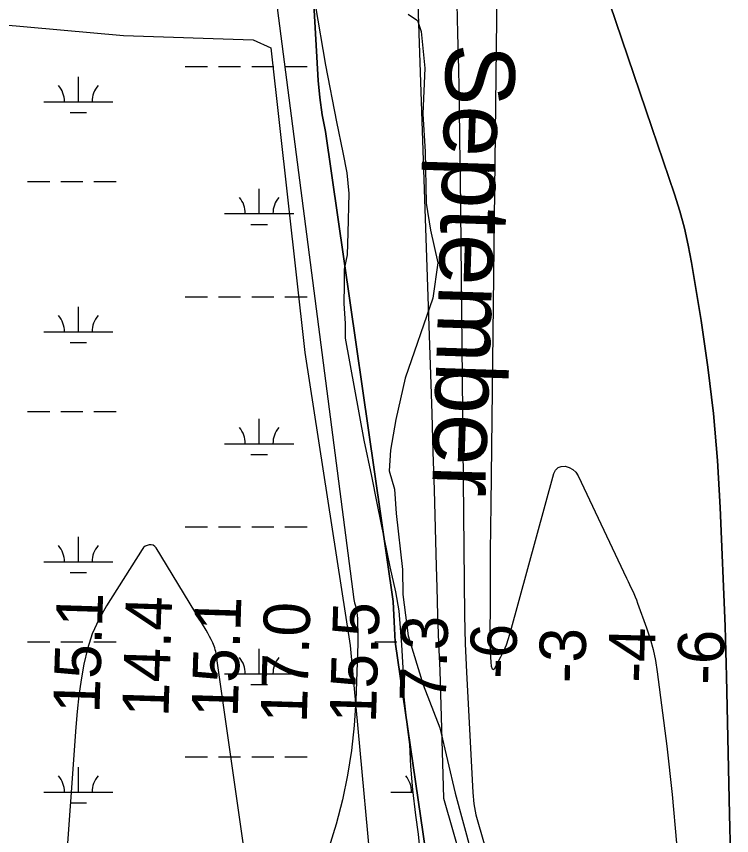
# Model space of a CAD drawing. Extents: x 3535183 to 3573198, y 534952 to 560562.
# Drawn here: x 3550964 to 3551998, y 553360 to 554544 of the extents above; entities that cross this region are included whole.
import ezdxf

# ---------------------------------------------------------------- set-up
doc = ezdxf.new("R2010")
doc.units = 0
for name, color, linetype in [('V-RIVR-EDGE', 7, 'Continuous'), ('V-RIVR-IDEN', 7, 'Continuous'), ('V-RIVR-RANG', 7, 'Continuous'), ('V-SITE-VEGE', 7, 'Continuous'), ('V-TOPO-DPTH', 7, 'Continuous'), ('V-TOPO-MINR', 7, 'Continuous'), ('V-TOPO-WATR', 7, 'Continuous'), ('V-WETL-SWMP', 7, 'Continuous')]:
    doc.layers.add(name, color=color, linetype=linetype)

msp = doc.modelspace()

# ---------------------------------------------------------------- linework, layer by layer
at = {"layer": 'V-RIVR-EDGE'}
msp.add_lwpolyline([(3551530.5, 554547.3), (3551544.3, 554538.2), (3551549.6, 554522), (3551554.9, 554469.2), (3551551.7, 554403.1), (3551555.2, 554347.9), (3551556.8, 554274.1), (3551562.7, 554235), (3551573.4, 554187.6), (3551566.1, 554136.6), (3551526.2, 554020.8), (3551512.8, 553961.4), (3551504.9, 553917), (3551503, 553887), (3551510.8, 553860.6), (3551513.1, 553825.1), (3551522.5, 553744.1), (3551523, 553708), (3551530.7, 553648.6), (3551552.1, 553577.7), (3551576.6, 553515.2), (3551598.5, 553420.9), (3551621.1, 553337.4)], dxfattribs=at)
at = {"layer": 'V-SITE-VEGE'}
for p, q in [((3550919.7, 554534), (3551119, 554516.3)), ((3551119, 554516.3), (3551306.5, 554510.2)), ((3551306.5, 554510.2), (3551332.3, 554498.6)), ((3551332.3, 554498.6), (3551381.4, 554058.2)), ((3551381.4, 554058.2), (3551446.8, 553634.3)), ((3551446.8, 553634.3), (3551486.5, 553205.6))]:
    msp.add_line(p, q, dxfattribs=at)
at = {"layer": 'V-TOPO-DPTH'}
for points in [[(3551644.3, 552729.7), (3551511.7, 553639.9), (3551510.5, 553668.9), (3551509.1, 553697.9), (3551410.9, 554377.3), (3551406.1, 554401.7), (3551402.9, 554426.5), (3551400.7, 554451.3), (3551392.4, 554595.8), (3551391.7, 554609.3), (3551390.9, 554622.9), (3551390.2, 554636.4), (3551389.5, 554649.9), (3551285.5, 555428)], [(3551579.7, 555274.9), (3551582.2, 555191.3), (3551597, 554704.4), (3551598.2, 554663.7), (3551599.4, 554622.9), (3551600.5, 554582.2), (3551601.5, 554541.4), (3551602, 554519.3), (3551603.2, 554467.5), (3551604.2, 554415.6), (3551605, 554363.8), (3551605.6, 554312), (3551612.3, 553678.4), (3551612.7, 553657.7), (3551613.2, 553637), (3551613.9, 553616.4), (3551614.9, 553595.7), (3551623.9, 553421.8), (3551625.6, 553405.5), (3551628.3, 553389.6), (3551833, 552678.6)], [(3551579.7, 555274.9), (3551582.2, 555191.3), (3551597, 554704.4), (3551598.2, 554663.7), (3551599.4, 554622.9), (3551600.5, 554582.2), (3551601.5, 554541.4), (3551602, 554519.3), (3551603.2, 554467.5), (3551604.2, 554415.6), (3551605, 554363.8), (3551605.6, 554312), (3551612.3, 553678.4), (3551612.7, 553657.7), (3551613.2, 553637), (3551613.9, 553616.4), (3551614.9, 553595.7), (3551623.9, 553421.8), (3551625.6, 553405.5), (3551628.3, 553389.6), (3551833, 552678.6)], [(3551998.2, 553273.2), (3551995.1, 553390.8), (3551991, 553589.8), (3551990.5, 553607.9), (3551990, 553626), (3551989.4, 553644.1), (3551988.7, 553662.2), (3551981.6, 553834), (3551977.6, 553901.9), (3551971.9, 553969.6), (3551963.8, 554037), (3551954, 554104.2), (3551940.1, 554188.3), (3551935.4, 554213.3), (3551929.9, 554238), (3551923.2, 554262.5), (3551915.7, 554286.7), (3551907.5, 554310.8), (3551899.4, 554334.9), (3551891.3, 554359), (3551883.1, 554383.1), (3551822.3, 554562.2)], [(3551998.2, 553273.2), (3551995.1, 553390.8), (3551991, 553589.8), (3551990.5, 553607.9), (3551990, 553626), (3551989.4, 553644.1), (3551988.7, 553662.2), (3551981.6, 553834), (3551977.6, 553901.9), (3551971.9, 553969.6), (3551963.8, 554037), (3551954, 554104.2), (3551940.1, 554188.3), (3551935.4, 554213.3), (3551929.9, 554238), (3551923.2, 554262.5), (3551915.7, 554286.7), (3551907.5, 554310.8), (3551899.4, 554334.9), (3551891.3, 554359), (3551883.1, 554383.1), (3551822.3, 554562.2)]]:
    msp.add_lwpolyline(points, dxfattribs=at)
at = {"layer": 'V-TOPO-MINR'}
for points in [[(3551539.3, 555657.8), (3551539.8, 555031), (3551539.9, 554963), (3551540.2, 554895), (3551540.6, 554827), (3551541.2, 554758.9), (3551541.8, 554698.3), (3551542.3, 554660.6), (3551543, 554622.9), (3551544, 554585.2), (3551545.1, 554547.5), (3551564.7, 553969.8), (3551566.5, 553914.6), (3551568.2, 553859.3), (3551569.7, 553804), (3551571.1, 553748.7), (3551571.9, 553718.5), (3551573, 553678.3), (3551574.5, 553638.2), (3551576.3, 553598.1), (3551581.5, 553413.8), (3551757.4, 552801.5)], [(3551285.5, 555428), (3551389.5, 554649.9), (3551390.2, 554636.4), (3551390.9, 554622.9), (3551391.7, 554609.3), (3551392.4, 554595.8), (3551400.7, 554451.3), (3551402.9, 554426.5), (3551406.1, 554401.7), (3551410.9, 554377.3), (3551509.1, 553697.9), (3551510.5, 553668.9), (3551511.7, 553639.9), (3551644.3, 552729.7)], [(3551658.9, 554581.6), (3551650, 553838.2), (3551649.6, 553804.5), (3551649.3, 553770.8), (3551649.1, 553737.1), (3551649, 553703.4), (3551648.9, 553641.2), (3551648.9, 553638.6), (3551649, 553636), (3551649, 553633.4), (3551649.1, 553630.7), (3551650.3, 553608.2), (3551650.5, 553606.3), (3551650.8, 553604.4), (3551652.1, 553600.9), (3551652.9, 553600.1), (3551653.7, 553599.8), (3551654.5, 553600), (3551655.4, 553600.8), (3551664.5, 553618), (3551668.7, 553626.7), (3551672.6, 553635.6), (3551675.8, 553644.8), (3551678.7, 553654), (3551741, 553883), (3551743.7, 553887.9), (3551747.3, 553891.6), (3551752, 553893.3), (3551757.6, 553893.8), (3551763.6, 553891.9), (3551768.8, 553889.1), (3551773, 553884.8), (3551776.5, 553879.7), (3551846.5, 553731.6), (3551848.6, 553727.1), (3551850.6, 553722.7), (3551852.7, 553718.3), (3551854.8, 553713.8), (3551856.7, 553709.4), (3551858.7, 553704.9), (3551860.5, 553700.3), (3551862.2, 553695.8), (3551875.4, 553659.8), (3551880.5, 553644.3), (3551884.9, 553628.6), (3551888.2, 553612.7), (3551890.8, 553596.6), (3551904.4, 553489.1), (3551912.1, 553419.1), (3551918.4, 553348.9)], [(3551341.3, 554556.4), (3551452.1, 553700.8), (3551453.2, 553696.3), (3551454.4, 553691.7), (3551455.5, 553687.2), (3551456.3, 553682.6), (3551456.9, 553677.9), (3551457.2, 553673.3), (3551458.1, 553645.5), (3551458.1, 553641.5), (3551458, 553637.5), (3551454.9, 553554.8), (3551452.5, 553518.7), (3551448.8, 553482.7), (3551442.9, 553447), (3551435.8, 553411.4), (3551426.5, 553376.4), (3551415.8, 553341.9)], [(3551822.3, 554562.2), (3551883.1, 554383.1), (3551891.3, 554359), (3551899.4, 554334.9), (3551907.5, 554310.8), (3551915.7, 554286.7), (3551923.2, 554262.5), (3551929.9, 554238), (3551935.4, 554213.3), (3551940.1, 554188.3), (3551954, 554104.2), (3551963.8, 554037), (3551971.9, 553969.6), (3551977.6, 553901.9), (3551981.6, 553834), (3551988.7, 553662.2), (3551989.4, 553644.1), (3551990, 553626), (3551990.5, 553607.9), (3551991, 553589.8), (3551995.1, 553390.8), (3551998.2, 553273.2)], [(3551302.9, 553275), (3551254.7, 553612.5), (3551254.3, 553615.1), (3551253.9, 553617.8), (3551253.4, 553620.5), (3551253, 553623.1), (3551252.4, 553625.7), (3551251.8, 553628.3), (3551250.9, 553630.9), (3551250, 553633.4), (3551248, 553638.1), (3551245.9, 553642.9), (3551243.6, 553647.6), (3551241.2, 553652.2), (3551238.5, 553656.7), (3551166.4, 553775.4), (3551164.4, 553777.6), (3551162, 553779.3), (3551159.3, 553780), (3551156.2, 553780.1), (3551153.1, 553779.2), (3551150.3, 553777.9), (3551148, 553775.9), (3551145.9, 553773.4), (3551094.5, 553691.8), (3551083.5, 553671.8), (3551074, 553651.2), (3551067, 553629.7), (3551061.6, 553607.5), (3551057.8, 553584.8), (3551054.5, 553562.1), (3551052, 553539.2), (3551050, 553516.3), (3550994.4, 552737.2)]]:
    msp.add_lwpolyline(points, dxfattribs=at)
at = {"layer": 'V-TOPO-WATR'}
msp.add_lwpolyline([(3551579.7, 555274.9), (3551582.2, 555191.3), (3551597, 554704.4), (3551598.2, 554663.7), (3551599.4, 554622.9), (3551600.5, 554582.2), (3551601.5, 554541.4), (3551602, 554519.3), (3551603.2, 554467.5), (3551604.2, 554415.6), (3551605, 554363.8), (3551605.6, 554312), (3551612.3, 553678.4), (3551612.7, 553657.7), (3551613.2, 553637), (3551613.9, 553616.4), (3551614.9, 553595.7), (3551623.9, 553421.8), (3551625.6, 553405.5), (3551628.3, 553389.6), (3551833, 552678.6)], dxfattribs=at)
at = {"layer": 'V-WETL-SWMP'}
for p, q in [((3551396, 554561), (3551411, 554473.6)), ((3551208.4, 554471.4), (3551240.4, 554471.4)), ((3551256.4, 554471.4), (3551288.4, 554471.4)), ((3551304.4, 554471.4), (3551336.4, 554471.4)), ((3551352.4, 554471.4), (3551384.4, 554471.4)), ((3551411, 554473.6), (3551426.9, 554391.6)), ((3551053.8, 554420.6), (3551053.8, 554456.6)), ((3551003.8, 554420.6), (3551103.8, 554420.6)), ((3551041.8, 554405.2), (3551065.8, 554405.2)), ((3551426.9, 554391.6), (3551436.3, 554347)), ((3551436.3, 554347), (3551441.9, 554317.8)), ((3551441.9, 554317.8), (3551444.8, 554287.7)), ((3550980.4, 554305.2), (3551012.4, 554305.2)), ((3551028.4, 554305.2), (3551060.4, 554305.2)), ((3551076.4, 554305.2), (3551108.4, 554305.2)), ((3551315.2, 554258.8), (3551315.2, 554294.8)), ((3551444.8, 554287.7), (3551443.3, 554231.2)), ((3551265.2, 554258.8), (3551365.2, 554258.8)), ((3551303.2, 554243.3), (3551327.2, 554243.3)), ((3551443.3, 554231.2), (3551442.5, 554199.3)), ((3551442.5, 554199.3), (3551438, 554178.3)), ((3551438, 554178.3), (3551438.2, 554156.4)), ((3551438.2, 554156.4), (3551437.4, 554129)), ((3551208.4, 554138.7), (3551240.4, 554138.7)), ((3551256.4, 554138.7), (3551288.4, 554138.7)), ((3551304.4, 554138.7), (3551336.4, 554138.7)), ((3551352.4, 554138.7), (3551384.4, 554138.7)), ((3551437.4, 554129), (3551439.4, 554099.9)), ((3551053.8, 554088), (3551053.8, 554124)), ((3551439.4, 554099.9), (3551439.5, 554078.9)), ((3551003.8, 554088), (3551103.8, 554088)), ((3551041.8, 554072.5), (3551065.8, 554072.5)), ((3551439.5, 554078.9), (3551466.6, 553931.3)), ((3550980.4, 553972.5), (3551012.4, 553972.5)), ((3551028.4, 553972.5), (3551060.4, 553972.5)), ((3551076.4, 553972.5), (3551108.4, 553972.5)), ((3551315.2, 553926.1), (3551315.2, 553962.1)), ((3551265.2, 553926.1), (3551365.2, 553926.1)), ((3551466.6, 553931.3), (3551477.8, 553879.4)), ((3551303.2, 553910.7), (3551327.2, 553910.7)), ((3551477.8, 553879.4), (3551485.3, 553840.2)), ((3551485.3, 553840.2), (3551491, 553812)), ((3551491, 553812), (3551504, 553748.2)), ((3551208.4, 553806), (3551240.4, 553806)), ((3551256.4, 553806), (3551288.4, 553806)), ((3551304.4, 553806), (3551336.4, 553806)), ((3551352.4, 553806), (3551384.4, 553806)), ((3551053.8, 553755.3), (3551053.8, 553791.3)), ((3551003.8, 553755.3), (3551103.8, 553755.3)), ((3551504, 553748.2), (3551512.4, 553711.8)), ((3551041.8, 553739.8), (3551065.8, 553739.8)), ((3551512.4, 553711.8), (3551517.1, 553684.5)), ((3551517.1, 553684.5), (3551521, 553635.3)), ((3550980.4, 553639.8), (3551012.4, 553639.8)), ((3551028.4, 553639.8), (3551060.4, 553639.8)), ((3551076.4, 553639.8), (3551108.4, 553639.8)), ((3551315.2, 553593.4), (3551315.2, 553629.4)), ((3551482.3, 553639.8), (3551514.3, 553639.8)), ((3551521, 553635.3), (3551523, 553602.4)), ((3551523, 553602.4), (3551523.2, 553568.7)), ((3551265.2, 553593.4), (3551365.2, 553593.4)), ((3551303.2, 553578), (3551327.2, 553578)), ((3551523.2, 553568.7), (3551528.9, 553520.4)), ((3551528.9, 553520.4), (3551532.7, 553491.2)), ((3551532.7, 553491.2), (3551533.8, 553460.2)), ((3551208.4, 553473.3), (3551240.4, 553473.3)), ((3551256.4, 553473.3), (3551288.4, 553473.3)), ((3551304.4, 553473.3), (3551336.4, 553473.3)), ((3551352.4, 553473.3), (3551384.4, 553473.3)), ((3551053.8, 553422.6), (3551053.8, 553458.6)), ((3551533.8, 553460.2), (3551536.7, 553425.6)), ((3551003.8, 553422.6), (3551103.8, 553422.6)), ((3551505.7, 553422.6), (3551537.1, 553422.6)), ((3551536.7, 553425.6), (3551541.4, 553389.2)), ((3551041.8, 553407.2), (3551065.8, 553407.2)), ((3551541.4, 553389.2), (3551545.2, 553361.8)), ((3551545.2, 553361.8), (3551562.5, 553182.3))]:
    msp.add_line(p, q, dxfattribs=at)
for centre, start, end in [((3550998.5, 554421.1), 359.2282, 40.7718), ((3551109, 554421.1), 139.2282, 180.7718), ((3551260, 554259.2), 359.2282, 40.7718), ((3551370.4, 554259.2), 139.2282, 180.7718), ((3550998.5, 554088.4), 359.2282, 40.7718), ((3551109, 554088.4), 139.2282, 180.7718), ((3551260, 553926.6), 359.2282, 40.7718), ((3551370.4, 553926.6), 139.2282, 180.7718), ((3550998.5, 553755.8), 359.2282, 40.7718), ((3551109, 553755.8), 139.2282, 180.7718), ((3551260, 553593.9), 359.2282, 40.7718), ((3551370.4, 553593.9), 139.2282, 180.7718), ((3550998.5, 553423.1), 359.2282, 40.7718), ((3551109, 553423.1), 139.2282, 180.7718), ((3551500.4, 553423.1), 359.2282, 40.7718)]:
    msp.add_arc(centre, 35.2, start, end, dxfattribs=at)

# ---------------------------------------------------------------- texts
at = {"layer": 'V-RIVR-IDEN'}
msp.add_text('September', height=100, rotation=268.1405, dxfattribs=at).set_placement((3551586.2, 554505.4))
at = {"layer": 'V-RIVR-RANG'}
for s, rotation, p in [('15.1', 88.1883, (3551084.2, 553535.9)), ('14.4', 88.1883, (3551184, 553530.6)), ('15.1', 88.1883, (3551284.1, 553530.1)), ('17.0', 88.1883, (3551383.9, 553521.9)), ('15.5', 88.1883, (3551483.9, 553521.9)), ('7.3', 88.1883, (3551584.9, 553552.2)), ('-6', 88.4765, (3551686.3, 553585.6)), ('-3', 88.4765, (3551786.2, 553579.5)), ('-4', 88.4765, (3551886.2, 553580.1)), ('-6', 88.4765, (3551986.2, 553576.9))]:
    msp.add_text(s, height=67, rotation=rotation, dxfattribs=at).set_placement(p)

doc.saveas('drawing.dxf')
